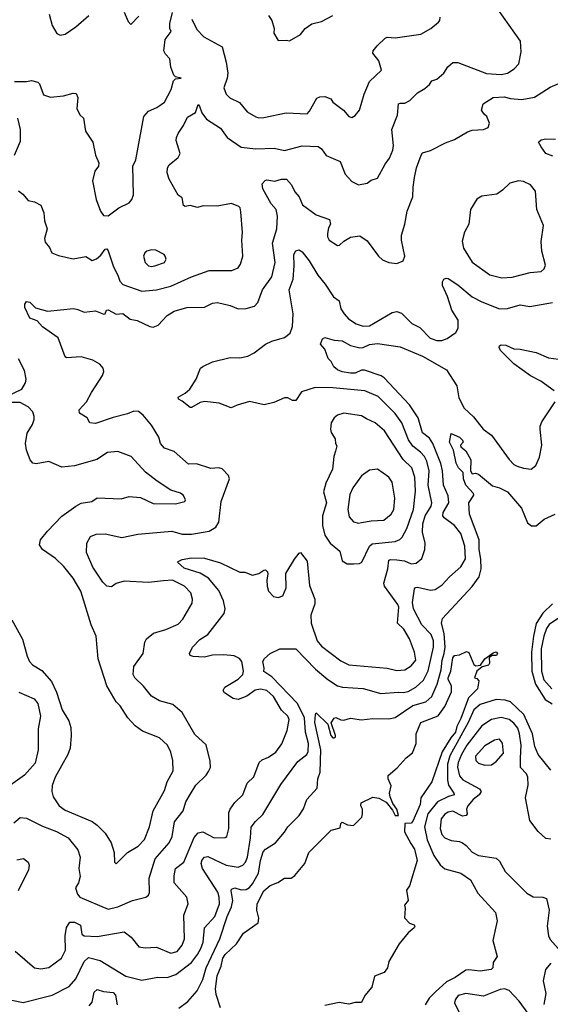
# Model space of a CAD drawing. Extents: x 1678431 to 1860718, y 384618 to 522882.
# Tile 316 of 473: x 1768232 to 1771542, y 495188 to 501330. Entities that reach past the tile are written whole.
import ezdxf

# ---------------------------------------------------------------- set-up
doc = ezdxf.new("R2010")
doc.units = 0

msp = doc.modelspace()

# ---------------------------------------------------------------- linework, layer by layer
at = {"layer": '0CON10XD'}
for points in [[(1768418.3, 499908.3), (1768433.3, 499875), (1768475, 499859.2), (1768565, 499837.5), (1768645, 499853.3), (1768685, 499828.1), (1768712.4, 499837.6), (1768739.1, 499860.9), (1768765, 499898.8), (1768775, 499901.2), (1768785, 499887.5), (1768817.1, 499787.1), (1768845, 499736), (1768857.9, 499697.9), (1768875, 499678.1), (1768995, 499635.4), (1769085, 499644.6), (1769175, 499666.8), (1769304.7, 499725.3), (1769415, 499765.4), (1769555, 499764.4), (1769595, 499780.8), (1769610, 499805), (1769624, 499855), (1769617.5, 499955), (1769622.1, 500002.1), (1769611.4, 500131.4), (1769608, 500155), (1769600, 500165), (1769553.6, 500183.6), (1769463.9, 500166.1), (1769377.7, 500167.7), (1769341.2, 500158.8), (1769295, 500170.8), (1769265, 500164), (1769255, 500170), (1769245, 500217.5), (1769221.2, 500235), (1769165.5, 500335.5), (1769151.5, 500375), (1769154.4, 500405), (1769164.2, 500425), (1769220.9, 500469.1), (1769232.9, 500495), (1769209.4, 500575), (1769210, 500595), (1769220.7, 500619.3), (1769255, 500668.8), (1769278.8, 500721.2), (1769328.8, 500751.2), (1769345, 500800), (1769355, 500790), (1769369.5, 500749.5), (1769398.1, 500708.1), (1769485, 500653.8), (1769526.2, 500595), (1769615, 500534.2), (1769705, 500523.6), (1769818.8, 500528.8), (1769885, 500513.6), (1769995, 500543.1), (1770095, 500537.8), (1770114.2, 500525), (1770145, 500482), (1770231.2, 500445), (1770262.9, 500365), (1770305, 500319.2), (1770345, 500300), (1770400.3, 500309.7), (1770425, 500329.2), (1770465, 500341.2), (1770511.9, 500428.1), (1770538.5, 500465), (1770560.8, 500515), (1770564.5, 500545), (1770553.8, 500645), (1770588.7, 500735), (1770595.7, 500804.3), (1770605, 500809.4), (1770635, 500808.6), (1770665.4, 500824.6), (1770715, 500874.2), (1770760.5, 500899.5), (1770788.8, 500925), (1770802.6, 500947.4), (1770835, 500959.6), (1770878.5, 500995), (1770903.6, 501036.4), (1770919.5, 501050.5), (1770935, 501061.9), (1770965, 501061.9), (1771145, 500994.7), (1771235, 500987.1), (1771275, 500995.4), (1771317.6, 501022.4), (1771346.4, 501055), (1771360.9, 501129.1), (1771357.3, 501195), (1771180, 501445)], [(1768200, 500945), (1768274.1, 500944.1), (1768305, 500950.6), (1768345, 500940), (1768355, 500930), (1768381.2, 500861.2), (1768425, 500846.2), (1768505, 500854.2), (1768565, 500870.8), (1768585, 500868.8), (1768594.1, 500844.1), (1768588.8, 500775), (1768607, 500737), (1768631.2, 500715), (1768642, 500635), (1768689.2, 500565), (1768706.2, 500485), (1768725.9, 500435.9), (1768724, 500415), (1768702, 500385), (1768687.5, 500325), (1768708.8, 500208.8), (1768736, 500136), (1768755, 500107.8), (1768785, 500106.5), (1768851.2, 500155), (1768915, 500187.5), (1768932.4, 500207.6), (1768943, 500237), (1768938.6, 500415), (1768956.7, 500455), (1769007.5, 500725), (1769035, 500759.5), (1769088, 500782), (1769135.3, 500814.7), (1769176.5, 500893.5), (1769190.9, 500949.1), (1769205, 500960), (1769240, 500965), (1769205, 500972.5), (1769193.4, 500983.4), (1769175, 501032.5), (1769170, 501085), (1769141.5, 501115), (1769132.5, 501135), (1769140.5, 501205), (1769177.5, 501255), (1769170, 501275), (1769170, 501305), (1769185.8, 501375)], [(1768885, 501376.7), (1768908.8, 501318.8), (1768925, 501300), (1768975, 501352.5)], [(1768416, 501365), (1768434.2, 501294.2), (1768465, 501243.3), (1768485, 501233.8), (1768515, 501240), (1768583.3, 501285), (1768663.3, 501355)], [(1769307, 501333), (1769338.1, 501268.1), (1769382, 501222), (1769495, 501160), (1769520, 501065), (1769530, 500995), (1769526.4, 500965), (1769506.4, 500905), (1769520, 500865), (1769543, 500843), (1769603.4, 500813.4), (1769650.8, 500755), (1769705, 500724.5), (1769725, 500717.8), (1769755, 500718.9), (1769895, 500747.9), (1770025, 500741.9), (1770041.1, 500758.9), (1770085, 500840), (1770105, 500848.8), (1770135, 500850), (1770172.5, 500835), (1770186.7, 500815), (1770251.9, 500765), (1770285, 500725.8), (1770305, 500720), (1770325, 500732.5), (1770352.9, 500765), (1770380.9, 500865), (1770415, 500943.1), (1770490, 501015), (1770472.7, 501072.7), (1770435, 501120), (1770437.5, 501135), (1770463.4, 501166.6), (1770512, 501215), (1770525, 501220.5), (1770575, 501215.6), (1770735, 501239.2), (1770796.2, 501275), (1770845, 501313.3), (1770853.3, 501325), (1770855.8, 501345)], [(1769785, 501356.2), (1769806.2, 501325), (1769820, 501275), (1769817.5, 501245), (1769845, 501200), (1769895, 501202.5), (1769915, 501197.5), (1769985, 501237.5), (1770012.5, 501275), (1770055, 501303.8), (1770115, 501318.8), (1770185, 501356.2)], [(1768515, 499226.2), (1768471.9, 499345), (1768375, 499414), (1768340.9, 499450.9), (1768295, 499466.7), (1768264.5, 499535), (1768264.6, 499555.4), (1768275, 499570.8), (1768295, 499568), (1768331.4, 499531.4), (1768405, 499511.8), (1768567.1, 499527.1), (1768595, 499522.5), (1768635, 499504.2), (1768705, 499514.2), (1768758, 499492), (1768765.8, 499494.2), (1768773.4, 499516.6), (1768785, 499518.9), (1768835, 499492.5), (1768875, 499496.5), (1768922.4, 499462.4), (1768965, 499452.9), (1769045, 499415.8), (1769065, 499412.5), (1769096.8, 499423.2), (1769152.5, 499485), (1769195, 499511.2), (1769275, 499534.5), (1769384.3, 499535.7), (1769435, 499561.4), (1769465.5, 499565.5), (1769545, 499545.7), (1769595, 499525.7), (1769645, 499528.6), (1769696.8, 499543.2), (1769718.6, 499565), (1769747.5, 499645), (1769805, 499725.8), (1769826.8, 499815), (1769809.7, 499935), (1769836.5, 500025), (1769840.3, 500105), (1769832, 500145), (1769801.9, 500181.9), (1769748.1, 500275), (1769744.4, 500305), (1769763.3, 500326.7), (1769775, 500330), (1769825, 500321.4), (1769865.8, 500335.8), (1769896.2, 500335), (1769928.8, 500298.8), (1769949.5, 500255), (1769975.8, 500225), (1769996, 500175), (1770082.3, 500112.3), (1770165, 500083.3), (1770171.2, 500055), (1770158.3, 500031.7), (1770152, 499995), (1770152, 499975), (1770163.3, 499955), (1770215, 499921.2), (1770227.5, 499922.5), (1770255, 499948.8), (1770296.2, 499973.8), (1770355, 499981.1), (1770400.6, 499950.6), (1770470.8, 499855), (1770495, 499830.8), (1770535, 499815.8), (1770585, 499808), (1770624.1, 499825.9), (1770635.7, 499855), (1770613.5, 499955), (1770613.6, 499985), (1770635.6, 500055), (1770649.4, 500135), (1770685.8, 500225), (1770686, 500285), (1770695.8, 500345), (1770707.5, 500405), (1770736.2, 500485), (1770745, 500498.8), (1770795.9, 500514.1), (1770888.3, 500561.7), (1770945, 500581.2), (1771025, 500630), (1771055, 500640), (1771126.4, 500643.6), (1771155, 500657.5), (1771163.3, 500685), (1771146.7, 500725), (1771130.7, 500740.7), (1771112.5, 500765), (1771123.3, 500805), (1771186.4, 500843.6), (1771255, 500849.4), (1771295, 500838.6), (1771365, 500831.9), (1771444.4, 500845.6), (1771541.7, 500908.3), (1771675.5, 500964.5)], [(1768200.6, 500485), (1768237.4, 500572.6), (1768236.5, 500645), (1768220.5, 500715)], [(1771557.4, 500477.4), (1771514.3, 500495), (1771485, 500536.2), (1771468, 500565), (1771485, 500579.5), (1771515, 500587.3), (1771575, 500584.6)], [(1771241.1, 499718.9), (1771305, 499723.5), (1771416.9, 499753.1), (1771485, 499758.1), (1771504.3, 499775), (1771511.8, 499798.2), (1771490.3, 499885), (1771484.7, 499945), (1771500, 500045), (1771458.2, 500145), (1771450.5, 500260.5), (1771419.7, 500299.7), (1771375, 500320), (1771345, 500323.8), (1771289.5, 500310.5), (1771245, 500266.2), (1771208.8, 500241.2), (1771115, 500228), (1771085, 500210), (1771044.2, 500145), (1771034.3, 500055), (1771007.1, 500005), (1770991.7, 499948.3), (1771000.5, 499905), (1771055, 499816), (1771165, 499738.9), (1771241.1, 499718.9)], [(1768225, 500262.5), (1768251.7, 500241.7), (1768285, 500202.5), (1768325, 500192.5), (1768363.6, 500173.6), (1768383.8, 500125), (1768387.1, 500075), (1768404.1, 500025.9), (1768387.5, 499965), (1768390.8, 499940.8), (1768418.3, 499908.3)], [(1768205, 495518.1), (1768325, 495415.6), (1768365, 495408.5), (1768415, 495416.7), (1768492.9, 495475), (1768518.5, 495525), (1768516, 495615), (1768523.4, 495666.6), (1768545, 495699.2), (1768575, 495700), (1768612.1, 495682.1), (1768620.6, 495625), (1768633.7, 495613.7), (1768715, 495609.6), (1768885, 495638.8), (1768926.9, 495606.9), (1768975.8, 495545.8), (1769015, 495539.2), (1769085, 495544.4), (1769175, 495506.9), (1769215, 495516.7), (1769245, 495555.8), (1769260.5, 495595), (1769256.2, 495743.8), (1769283.8, 495815), (1769274, 495855), (1769195.4, 495945), (1769195, 495990), (1769203.3, 496035), (1769256.2, 496075), (1769321.3, 496228.7), (1769345, 496258.1), (1769375, 496264.5), (1769445, 496225.6), (1769515, 496227.5), (1769524, 496235), (1769537.3, 496285), (1769537.3, 496385), (1769544.4, 496405), (1769575, 496447.1), (1769624.4, 496495), (1769652.3, 496567.7), (1769693.1, 496606.9), (1769725.6, 496695), (1769745, 496713.1), (1769785, 496729.4), (1769829.3, 496760.7), (1769867.3, 496812.7), (1769900.8, 496895), (1769913.3, 496965), (1769905.7, 496985), (1769865, 497021.9), (1769815, 497107.3), (1769775, 497146.1), (1769735, 497153.2), (1769702.2, 497147.8), (1769650, 497110), (1769595, 497089.2), (1769565, 497094.6), (1769509.8, 497129.8), (1769502.5, 497145), (1769512.9, 497165), (1769594.4, 497215), (1769623.5, 497245), (1769627.7, 497265), (1769619.1, 497325), (1769604.6, 497344.6), (1769570.6, 497360.6), (1769505, 497367.8), (1769435.5, 497365.5), (1769385, 497353.6), (1769315, 497356.4), (1769295, 497363.1), (1769291.1, 497375), (1769310.5, 497415), (1769356.7, 497463.3), (1769405, 497495.4), (1769507.1, 497625), (1769514.7, 497655.3), (1769503.8, 497705), (1769475, 497769.3), (1769410.8, 497845), (1769357.4, 497877.4), (1769258.2, 497908.2), (1769217.5, 497945), (1769220.7, 497949.3), (1769245, 497961.4), (1769305, 497972.5), (1769385, 497970.7), (1769485, 497942.4), (1769605, 497883.3), (1769636.2, 497883.8), (1769685, 497864.2), (1769724.4, 497875.6), (1769755, 497896.7), (1769765, 497897.5), (1769777.5, 497885), (1769780.7, 497870.7), (1769774.2, 497835), (1769776.2, 497795), (1769783.8, 497763.8), (1769815, 497731.1), (1769845, 497724.6), (1769873.5, 497736.5), (1769893.8, 497785), (1769891.9, 497875), (1769947.5, 497965), (1769975, 498001.2), (1769985, 498006.2), (1770025, 497952.5), (1770040.4, 497800.4), (1770074.5, 497715), (1770072.9, 497685), (1770048.9, 497615), (1770050, 497565), (1770088.2, 497455), (1770115, 497421.5), (1770235, 497330.5), (1770285, 497305.4), (1770525, 497284.6), (1770585, 497270.3), (1770635, 497274.7), (1770675, 497299.6), (1770704.6, 497335), (1770695.9, 497385), (1770665, 497467.8), (1770628.5, 497528.5), (1770589.4, 497565), (1770596.5, 497665), (1770591.7, 497681.7), (1770508.9, 497795), (1770503.6, 497815), (1770528.4, 497905), (1770535, 497957.5), (1770547.2, 497962.8), (1770585, 497961.2), (1770633.7, 497953.7), (1770675, 497934.7), (1770705, 497938.9), (1770742, 497968), (1770760.4, 498025), (1770760.8, 498065), (1770746.2, 498133.8), (1770746.3, 498185), (1770761, 498235), (1770799.2, 498295), (1770803.3, 498315), (1770780, 498425), (1770787, 498515), (1770771.6, 498575), (1770757.5, 498605), (1770732.5, 498632.5), (1770685, 498668.7), (1770658.8, 498708.8), (1770615.8, 498815), (1770575, 498873.8), (1770469.6, 498979.6), (1770385, 499013.6), (1770185, 499034.1), (1770075.4, 499034.6), (1769990.8, 499009.2), (1769955, 498954.3), (1769935, 498954.3), (1769905, 498970.8), (1769885, 498971.5), (1769817.7, 498942.3), (1769757.8, 498927.8), (1769665, 498947), (1769588.6, 498925), (1769552.5, 498907.5), (1769476.5, 498936.5), (1769385, 498947.8), (1769359, 498941), (1769305, 498910), (1769295, 498911.4), (1769245, 498949.4), (1769222.7, 498962.7), (1769220.8, 498975), (1769265, 498998.9), (1769292.9, 499025), (1769332.7, 499087.3), (1769360, 499155), (1769375, 499166.7), (1769435, 499195.8), (1769545, 499221.9), (1769605, 499220.9), (1769655, 499230.8), (1769695, 499252.3), (1769765, 499305.9), (1769805, 499324.7), (1769885, 499347.5), (1769920, 499375), (1769933.2, 499415), (1769937.8, 499495), (1769913.6, 499645), (1769938.2, 499711.8), (1769945.5, 499795), (1769942.7, 499865), (1769955, 499888), (1769975, 499894.3), (1769995, 499882.2), (1770037.5, 499825), (1770091.7, 499735), (1770138.9, 499678.9), (1770190.9, 499600.9), (1770226.2, 499576.2), (1770235, 499526.7), (1770256.7, 499495), (1770284.2, 499464.2), (1770331.7, 499431.7), (1770375, 499418.7), (1770415, 499419.1), (1770555, 499503.1), (1770585, 499510), (1770615, 499498), (1770678.1, 499435), (1770729.2, 499409.2), (1770793.7, 499343.7), (1770835, 499327.5), (1770865, 499328.9), (1770899.3, 499340.7), (1770952.1, 499377.9), (1770966.9, 499405), (1770967.8, 499455), (1770928.4, 499518.4), (1770902.1, 499602.1), (1770870.5, 499670.5), (1770869.2, 499695), (1770879.2, 499710.8), (1770893, 499717), (1770905, 499714.4), (1770965, 499675.4), (1771055, 499600.9), (1771115, 499569.1)], [(1769055, 499790), (1769075, 499794.5), (1769136, 499815), (1769145.7, 499835), (1769140, 499855), (1769134.1, 499864.1), (1769081.2, 499891.2), (1769055, 499894.2), (1769025, 499886), (1769012.9, 499875), (1769005.6, 499855), (1769014.4, 499815), (1769035, 499793.6), (1769055, 499790)], [(1771115, 499569.1), (1771225, 499525.6), (1771275, 499528.9), (1771355, 499551.2), (1771415, 499540), (1771555.7, 499565.7)], [(1768182.6, 495212.6), (1768255, 495198.9), (1768435, 495245.3), (1768540.7, 495299.3), (1768583.6, 495346.4), (1768634.4, 495455.6), (1768660.6, 495479.4), (1768735, 495460.3), (1768895, 495362.7), (1768995, 495337.3), (1769095, 495356.5), (1769152.5, 495355), (1769206.8, 495373.2), (1769305, 495449.3), (1769341.5, 495498.5), (1769363, 495535), (1769376.8, 495575), (1769384.7, 495665.3), (1769449.5, 495735), (1769478.8, 495815), (1769477, 495855), (1769467.9, 495887.9), (1769371.8, 496035), (1769365.3, 496065), (1769371.7, 496088.3), (1769385, 496106.1), (1769405, 496110.3), (1769521.2, 496055), (1769595, 496042.5), (1769625.2, 496054.8), (1769642, 496075), (1769654.3, 496105.7), (1769673.2, 496225), (1769676.9, 496293.1), (1769702.8, 496327.3), (1769749.1, 496370.9), (1769861.4, 496558.6), (1769967.2, 496702.8), (1770024.4, 496745), (1770032.8, 496765), (1770033.3, 496815), (1770014.8, 496884.8), (1770009.8, 496975), (1769965, 497064.3), (1769805, 497230), (1769755, 497263.3), (1769756.9, 497285), (1769748.6, 497325), (1769760, 497345), (1769794.1, 497375.9), (1769855, 497405.5), (1769955, 497405.8), (1770077.5, 497277.5), (1770155, 497213.2), (1770215, 497173.9), (1770245.3, 497165.3), (1770375, 497157.7), (1770485, 497126.8), (1770595, 497134.1), (1770625, 497131.9), (1770655, 497139.1), (1770704, 497166), (1770751, 497209), (1770781.5, 497268.5), (1770813.6, 497415), (1770812.9, 497455), (1770798.4, 497495), (1770740.3, 497555), (1770688.1, 497655), (1770683.3, 497695), (1770695, 497778.8), (1770702.4, 497787.6), (1770715, 497790), (1770795, 497770), (1770824.6, 497775.4), (1770867.1, 497805), (1770913.5, 497855), (1770984, 497916), (1771013.5, 497966.5), (1771008.8, 498045), (1770984.7, 498124.7), (1770944.7, 498174.7), (1770881.3, 498221.3), (1770871.8, 498235), (1770874, 498255), (1770909.7, 498315), (1770905, 498358.6), (1770876.3, 498425), (1770869.1, 498515), (1770858.8, 498561.2), (1770809.8, 498685), (1770789, 498719), (1770745, 498751.9), (1770717.3, 498845), (1770665, 498926.2), (1770505.8, 499095.8), (1770488, 499108), (1770383.2, 499143.2), (1770365, 499142.9), (1770325, 499125.3), (1770295, 499123.7), (1770245, 499132.7), (1770214.3, 499145), (1770192, 499165), (1770175, 499196.7), (1770155.9, 499215.9), (1770135.8, 499275), (1770109.2, 499305), (1770121.2, 499338.8), (1770135, 499348.1), (1770195, 499331.2), (1770245, 499327.3), (1770296.3, 499296.3), (1770355, 499282.9), (1770375, 499284.5), (1770414.3, 499304.3), (1770465, 499310), (1770605, 499288.9), (1770745, 499231.3), (1770895, 499145.5), (1770958.9, 499045), (1770971.4, 498971.4), (1771005, 498907.1), (1771062.8, 498852.8), (1771122.9, 498775), (1771175, 498737.5), (1771285.4, 498585.4), (1771314.2, 498555), (1771335, 498544.3), (1771375, 498531.4), (1771424.1, 498525.9), (1771452.1, 498547.9), (1771475, 498600), (1771490, 498675), (1771478.6, 498775), (1771478.6, 498795), (1771489.4, 498820.6), (1771571.8, 498945)], [(1771565.6, 499015), (1771483.1, 499075), (1771418.8, 499108.8), (1771315, 499183.6), (1771231.2, 499265), (1771223.5, 499285), (1771226, 499295), (1771235, 499301.4), (1771265, 499298.5), (1771315, 499276.7), (1771355, 499274.5), (1771455, 499254.5), (1771531.3, 499221.3), (1771625, 499207.5)], [(1768195, 496319.4), (1768235, 496352), (1768275, 496348.6), (1768375, 496298.5), (1768462.5, 496265), (1768534, 496225), (1768595, 496150.8), (1768610.4, 496105), (1768601.8, 496035), (1768610.5, 495985), (1768598.5, 495945), (1768580.6, 495915), (1768593.7, 495873.7), (1768606.9, 495856.9), (1768785, 495781.5), (1768845, 495794.6), (1768935.3, 495834.7), (1769020, 495855), (1769035, 495868.8), (1769041.1, 495885), (1769039.2, 495975), (1769077.6, 496095), (1769164.6, 496195), (1769183.2, 496235), (1769197.9, 496325), (1769251.5, 496395), (1769269, 496451), (1769295, 496497.1), (1769332.2, 496555), (1769395, 496616), (1769410.6, 496639.4), (1769422.9, 496665), (1769420.5, 496705), (1769395.6, 496805.6), (1769325, 496870.8), (1769245, 497008), (1769187.7, 497057.7), (1769105, 497081.4), (1769055, 497110), (1769005, 497172.5), (1768950.8, 497225), (1768940, 497245), (1768944, 497295), (1769002.5, 497375), (1769012.6, 497447.4), (1769022.5, 497467.5), (1769067.5, 497502.5), (1769143.8, 497525), (1769220.4, 497559.6), (1769249.1, 497590.9), (1769309.3, 497690.7), (1769311.1, 497715), (1769299.1, 497755), (1769261.4, 497795), (1769185, 497832.9), (1769130.2, 497829.8), (1769035, 497818.1), (1768883.2, 497826.8), (1768835, 497811.9), (1768805, 497791.9), (1768775.6, 497795.6), (1768750.9, 497820.9), (1768688.1, 497915), (1768649.2, 498005), (1768652, 498065), (1768674, 498105), (1768709.1, 498120.9), (1768765, 498122.9), (1768869.7, 498100.3), (1768969.8, 498120.2), (1769181.6, 498138.4), (1769245, 498120.3), (1769305, 498119.3), (1769415, 498140), (1769456, 498165), (1769474, 498195), (1769488.5, 498325), (1769541.9, 498465), (1769535, 498486.9), (1769495, 498527.5), (1769474.3, 498534.3), (1769425, 498530), (1769335, 498558), (1769285, 498556.2), (1769195, 498636.2), (1769135, 498656.9), (1769110, 498685), (1769100, 498725), (1769055, 498800), (1769001.7, 498861.7), (1768972.5, 498885), (1768945, 498888), (1768905, 498870), (1768815, 498848.6), (1768705, 498811.2), (1768670, 498815), (1768653.3, 498845), (1768606.2, 498875), (1768604, 498895), (1768649.2, 498945), (1768680.8, 499005), (1768749.8, 499110.2), (1768758.1, 499135), (1768753.5, 499155), (1768731.5, 499181.5), (1768688, 499205), (1768615, 499225.5), (1768525, 499220), (1768515, 499226.2)], [(1768155, 498981.2), (1768246.7, 499025), (1768268.6, 499065), (1768273, 499087), (1768261.3, 499141.3), (1768224.3, 499215)], [(1768183.8, 497585), (1768249.6, 497465), (1768278.8, 497358.8), (1768293.6, 497325), (1768312.5, 497305), (1768369.5, 497269.5), (1768430.5, 497200.5), (1768461.6, 497135), (1768496.8, 497025), (1768539.1, 496955), (1768550.9, 496915), (1768553.9, 496865), (1768547.7, 496785), (1768532.8, 496745), (1768454.6, 496605), (1768435, 496552.5), (1768433.5, 496515), (1768441.2, 496481.2), (1768478.6, 496425), (1768515, 496398.2), (1768685, 496326.9), (1768715, 496305.7), (1768764.6, 496254.6), (1768802.2, 496195), (1768820.8, 496135), (1768823.9, 496073.9), (1768835, 496063.3), (1768904, 496135), (1768970.6, 496175), (1769011.4, 496215), (1769041.9, 496295), (1769065.6, 496395), (1769135, 496520.8), (1769151.8, 496575), (1769190.6, 496645), (1769188.7, 496708.7), (1769175, 496760), (1769153.8, 496803.8), (1769105, 496848.9), (1768998.3, 496891.7), (1768953.1, 496925), (1768907.1, 496975), (1768859.2, 497049.2), (1768834.7, 497074.7), (1768776.9, 497175), (1768722.7, 497342.7), (1768708.6, 497485), (1768678.5, 497555), (1768613.4, 497765), (1768565, 497845.5), (1768508.5, 497918.5), (1768455, 497969.1), (1768374.4, 498025), (1768355, 498053.3), (1768361.2, 498085), (1768405, 498140), (1768495, 498232.7), (1768582.5, 498295), (1768615, 498313.9), (1768682.5, 498325), (1768715, 498347.5), (1768865, 498341.1), (1768916.2, 498356.2), (1768985, 498348.1), (1769065, 498312.5), (1769205, 498309.4), (1769262.5, 498325), (1769266.2, 498335), (1769255, 498361.2), (1769235, 498375.6), (1769174.6, 498394.6), (1769090.2, 498450.2), (1769017.6, 498507.6), (1768928, 498605), (1768845, 498635.7), (1768780.7, 498629.3), (1768714, 498586), (1768575, 498545.6), (1768495, 498539.2), (1768415, 498573.3), (1768335, 498558.1), (1768315, 498563.1), (1768296.7, 498585), (1768275.4, 498645), (1768269.1, 498685), (1768279.4, 498750.6), (1768312.1, 498805), (1768322.1, 498835), (1768323.5, 498855), (1768315, 498883.8), (1768285.8, 498915), (1768235, 498940.6), (1768151.7, 498941.7)], [(1770315, 497934.4), (1770352.2, 497937.8), (1770367.1, 497945), (1770415.4, 498045), (1770430.2, 498059.8), (1770575, 498073.6), (1770603.3, 498086.7), (1770617.6, 498102.4), (1770647.9, 498155), (1770688.3, 498275), (1770700.5, 498389.5), (1770697.4, 498475), (1770678.7, 498535), (1770625.2, 498585.2), (1770507.5, 498765), (1770450, 498815), (1770395, 498839.2), (1770365, 498859.4), (1770255, 498874.6), (1770215, 498863.1), (1770194, 498845), (1770176, 498815), (1770171.4, 498775), (1770174.4, 498754.4), (1770200, 498715), (1770202.5, 498685), (1770211.7, 498671.7), (1770201.7, 498638.3), (1770192, 498605), (1770183.3, 498525), (1770141.7, 498438.3), (1770128.5, 498385), (1770145.4, 498315), (1770121.8, 498235), (1770121.3, 498175), (1770135, 498114.4), (1770169.6, 498065), (1770229.4, 498015), (1770243.9, 497953.9), (1770275, 497934.4), (1770315, 497934.4)], [(1769225, 495164.2), (1769281.4, 495205), (1769339.3, 495270.7), (1769375, 495342), (1769394.8, 495415), (1769481.8, 495595), (1769526.3, 495735), (1769553.5, 495795), (1769562.8, 495835), (1769551.2, 495895), (1769554.6, 495905), (1769575, 495913.2), (1769615, 495901.8), (1769645, 495902.7), (1769665, 495915.4), (1769685, 495940), (1769722.4, 496005), (1769734.8, 496085), (1769751.3, 496138.7), (1769765, 496155.4), (1769827.8, 496195), (1769885, 496261.9), (1769904.4, 496295), (1769975.7, 496365), (1770003.8, 496406.2), (1770024.5, 496465), (1770088.9, 496535), (1770091.2, 496595), (1770106.9, 496635), (1770110.3, 496775), (1770073.3, 496945), (1770076.7, 496995), (1770082.5, 497005), (1770154.3, 496934.3), (1770173.5, 496865), (1770185, 496850.8), (1770195, 496848.8), (1770203.3, 496855), (1770202.5, 496865), (1770176.4, 496943.6), (1770195, 496972.5), (1770203.6, 496976.4), (1770235, 496962), (1770255, 496960), (1770295, 496972.5), (1770365, 496962.3), (1770435, 496970.5), (1770535, 496968.5), (1770575, 496977.3), (1770685, 497051), (1770765, 497074.8), (1770802.6, 497107.4), (1770836, 497185), (1770861.2, 497275), (1770867.3, 497335), (1770881.2, 497375), (1770886, 497416), (1770880.8, 497500.8), (1770864.6, 497565), (1770870.6, 497595), (1771055, 497794.5), (1771098, 497855), (1771111.7, 497905), (1771110, 497965), (1771098.3, 498025), (1771098.6, 498085), (1771038.5, 498245), (1771034.4, 498315.6), (1771065.6, 498364.4), (1771064, 498375), (1771015.7, 498425), (1771000.9, 498465), (1770998.2, 498505), (1770968.9, 498535), (1770955, 498564), (1770938.9, 498645), (1770913.1, 498695), (1770925, 498747.5), (1770976.2, 498725), (1770995, 498706.7), (1770998.8, 498695), (1770981.2, 498675), (1770983.8, 498665), (1771015, 498640.8)], [(1771015, 498640.8), (1771046.7, 498585), (1771045.6, 498515), (1771055, 498496), (1771075, 498500), (1771094.5, 498494.5), (1771182.4, 498422.4), (1771225, 498410), (1771275, 498384.5), (1771362.1, 498282.1), (1771401.2, 498191.2), (1771425, 498172.5), (1771455, 498172.5), (1771505, 498213.3), (1771573.6, 498245)], [(1770345, 498188.5), (1770365, 498192.5), (1770425, 498204.4), (1770505, 498207.5), (1770550, 498245), (1770565.4, 498275), (1770573.5, 498345), (1770555.4, 498445.4), (1770535.3, 498475.3), (1770465, 498525.6), (1770415, 498519.4), (1770365, 498484.2), (1770310, 498410), (1770292.3, 498367.7), (1770278.9, 498275), (1770287.4, 498227.4), (1770315, 498197.5), (1770345, 498188.5)], [(1771557.1, 497685), (1771495, 497626.5), (1771455, 497562.1), (1771437.3, 497485), (1771424.9, 497385.1), (1771427.8, 497265), (1771450.3, 497185), (1771509.8, 497089.8), (1771555, 497061.4)], [(1771611.3, 497608.7), (1771535, 497556.5), (1771518.2, 497531.8), (1771501.7, 497485), (1771485.6, 497405.6), (1771486.7, 497265), (1771502.5, 497212.5), (1771551.8, 497155)], [(1769484.6, 495165), (1769459, 495249), (1769454.4, 495285), (1769464, 495365), (1769489.2, 495425), (1769500, 495475), (1769515, 495498.2), (1769585.4, 495565), (1769628.1, 495631.9), (1769720, 495695), (1769724.2, 495725), (1769712.3, 495775), (1769714.7, 495814.7), (1769755.1, 495894.9), (1769795, 495929.3), (1769842.4, 495947.6), (1769885, 495974), (1769925, 495974.4), (1769948.8, 495991.2), (1770012, 496065), (1770035.8, 496135), (1770175, 496274.2), (1770232, 496288), (1770236.7, 496315), (1770245, 496323.3), (1770277.6, 496307.6), (1770315, 496302.9), (1770366.7, 496355), (1770371.2, 496375), (1770370, 496405), (1770360, 496425), (1770363.3, 496445), (1770435, 496478.8), (1770472.5, 496472.5), (1770517.5, 496447.5), (1770558.9, 496398.9), (1770575, 496366.2), (1770595.6, 496365), (1770585.4, 496405), (1770560.5, 496440.5), (1770542.7, 496482.7), (1770540, 496505), (1770549.7, 496549.7), (1770531.2, 496595), (1770532, 496615), (1770587, 496663), (1770643.3, 496725), (1770683.2, 496756.8), (1770706.5, 496815), (1770705.6, 496875), (1770733.9, 496946.1), (1770842.1, 496987.9), (1770884.5, 497045), (1770925.8, 497135.8), (1770927.1, 497175), (1770905, 497213.8), (1770904.7, 497224.7), (1770921.8, 497265), (1770935, 497348.8), (1770945, 497362.9), (1770975, 497368.6), (1771019.3, 497389.3), (1771035, 497382.5), (1771065, 497307.5), (1771078.3, 497298.3), (1771107, 497303), (1771135, 497342.5), (1771185, 497380), (1771205, 497386.2), (1771213.3, 497375), (1771205.9, 497364.1), (1771177.5, 497362.5), (1771161.7, 497348.3), (1771162.5, 497315), (1771156.4, 497303.6), (1771116.4, 497293.6), (1771084.2, 497265.8), (1771070, 497225), (1771085, 497220), (1771097.5, 497205), (1771087.5, 497155), (1771031.4, 497098.6), (1770985, 496971.1), (1770960.1, 496919.9), (1770951.8, 496885), (1770921, 496849), (1770868.2, 496761.8), (1770802.5, 496575), (1770734.6, 496475), (1770730.3, 496435), (1770685, 496330), (1770675, 496318.5), (1770634.7, 496315), (1770633, 496263), (1770671.7, 496191.7), (1770696.1, 496155), (1770711.1, 496085), (1770663.9, 495926.1), (1770645, 495900), (1770656.1, 495836.1), (1770632.5, 495805), (1770637.5, 495785), (1770633.6, 495726.4), (1770663.2, 495693.2), (1770693, 495683), (1770697.5, 495675), (1770692.5, 495665), (1770655.6, 495634.4), (1770599.2, 495565), (1770536, 495455), (1770526.2, 495415), (1770506.2, 495385), (1770445, 495363.3), (1770428.8, 495295), (1770385, 495242.5), (1770365, 495198.8), (1770325, 495199.2), (1770285, 495188.8), (1770225, 495198.4), (1770135, 495179.2)], [(1768226, 497135), (1768322.3, 497092.3), (1768346.1, 497065), (1768361.9, 496985), (1768346.9, 496905), (1768348.1, 496775), (1768328.9, 496691.1), (1768262.8, 496617.2), (1768145.5, 496534.5)], [(1771545, 496648.1), (1771466.7, 496745), (1771446.1, 496795), (1771432.2, 496875), (1771376.5, 496995), (1771295, 497073.8), (1771261.2, 497085), (1771205, 497088.9), (1771105, 497057), (1771065.1, 497024.9), (1771030.5, 496945), (1770915, 496737.8), (1770900.6, 496685), (1770901.4, 496585), (1770907.4, 496555), (1770941.5, 496505), (1770941.9, 496495), (1770906.7, 496483.3), (1770838.4, 496451.6), (1770779, 496375), (1770757.1, 496295), (1770775, 496214.3), (1770815, 496115.4), (1770855, 496058.6), (1770885, 496033.3), (1770983.8, 496005), (1771044.2, 495965), (1771090.2, 495880.2), (1771200.9, 495760.9), (1771211.7, 495708.3), (1771184.5, 495585.5), (1771210, 495485), (1771185, 495447.5), (1771183.8, 495415), (1771173.3, 495405), (1771105, 495394.5), (1771035, 495403.1), (1771015, 495400), (1770950, 495355), (1770895, 495328.2), (1770825, 495263.8), (1770786.5, 495225), (1770762.2, 495185)], [(1771545, 496218), (1771515, 496222.9), (1771465.8, 496265), (1771414.4, 496335), (1771388.5, 496475), (1771403.6, 496555), (1771401.5, 496605), (1771393.1, 496625), (1771357.3, 496665), (1771356.3, 496723.6), (1771360, 496805), (1771351, 496875), (1771339.8, 496909.8), (1771315, 496940.7), (1771285, 496963.4), (1771235, 496975.7), (1771175, 496964.6), (1771114.8, 496925.2), (1771022, 496805), (1770987.8, 496745), (1770968.5, 496695), (1770963.9, 496666.1), (1770975, 496613.6), (1770997.3, 496587.3), (1771101.1, 496531.1), (1771110.6, 496515), (1771097.8, 496495), (1771060.9, 496465), (1771027.3, 496425), (1771019.5, 496405), (1771023.3, 496375), (1771016.9, 496365), (1770995, 496361.8), (1770935, 496392.7), (1770905, 496387.1), (1770885, 496373.8), (1770862.5, 496345), (1770855.3, 496285), (1770866.6, 496246.6), (1770884.4, 496225), (1770925, 496209.6), (1770975, 496203.1), (1770995, 496194.4), (1771018.1, 496178.1), (1771055, 496135.6), (1771095, 496116.2), (1771205, 496098.8), (1771225, 496081.2), (1771261.9, 496015), (1771395, 495880), (1771435, 495858), (1771495.7, 495855.7), (1771517.8, 495847.8), (1771535.4, 495775.4), (1771522.5, 495675), (1771530.9, 495615), (1771542.1, 495592.1), (1771607.9, 495517.9)], [(1771135, 496679.1), (1771175, 496680.9), (1771205, 496701.8), (1771250.9, 496755), (1771245, 496816.7), (1771225, 496842.2), (1771195, 496836.2), (1771135, 496798.9), (1771075.6, 496735), (1771078.2, 496708.2), (1771095, 496691.1), (1771135, 496679.1)], [(1768215, 496089.4), (1768256.1, 496096.1), (1768286.2, 496075), (1768291.2, 496055), (1768286.4, 496026.4), (1768222.5, 495895)], [(1771546.5, 495445), (1771512.5, 495405), (1771497.7, 495335), (1771514.6, 495255.4), (1771502.8, 495187.2)], [(1768665, 495178.1), (1768685, 495200), (1768696, 495264), (1768715, 495280), (1768755, 495268.1), (1768815, 495262.1), (1768829.7, 495245), (1768840.4, 495185)], [(1771405, 495129.2), (1771347.9, 495207.9), (1771285, 495274.3), (1771256.5, 495283.5), (1771230.5, 495279.5), (1771125, 495239.2), (1771015, 495254), (1770968.1, 495241.9), (1770950, 495215), (1770944.5, 495195), (1770976.9, 495135)]]:
    msp.add_lwpolyline(points, dxfattribs=at)

doc.saveas('drawing.dxf')
